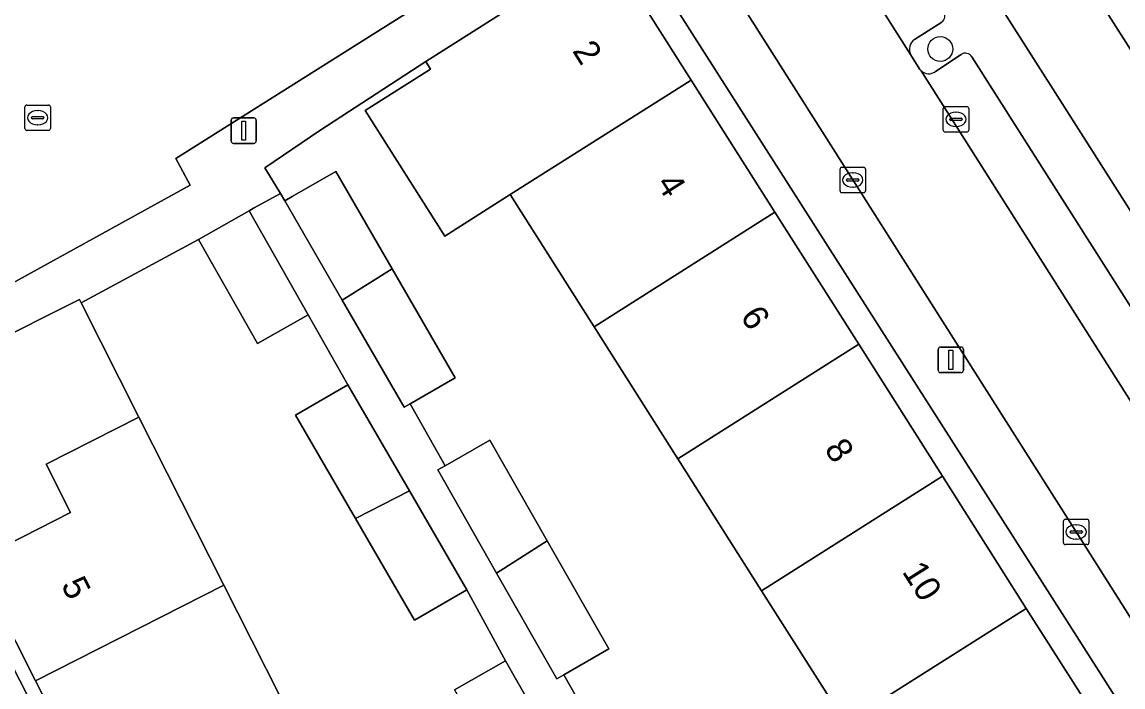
# Model space of a CAD drawing. Extents: x 162344 to 162869, y 381217 to 381818.
# Drawn here: x 162459.05 to 162502.3, y 381600.69 to 381626.82 of the extents above; entities that cross this region are included whole.
import ezdxf

# ---------------------------------------------------------------- set-up
doc = ezdxf.new("R2010")
doc.units = 0
for name, color, linetype in [('IMGEO_Boom', 7, 'Continuous'), ('IMGEO_Erf', 7, 'Continuous'), ('IMGEO_Kolk', 7, 'Continuous'), ('IMGEO_Lichtmast', 7, 'Continuous'), ('IMGEO_Pand', 7, 'Continuous'), ('IMGEO_Pand_nummerreeks', 7, 'Continuous'), ('IMGEO_Parkeervlak_open', 7, 'Continuous'), ('IMGEO_Rijbaan_lokaal_open', 7, 'Continuous'), ('IMGEO_Voetpad_open', 7, 'Continuous')]:
    doc.layers.add(name, color=color, linetype=linetype)

msp = doc.modelspace()

# ---------------------------------------------------------------- linework, layer by layer
at = {"layer": 'IMGEO_Boom'}
msp.add_circle((162495.125, 381625.759), 0.489, dxfattribs=at)
at = {"layer": 'IMGEO_Erf'}
for points in [[(162481.795, 381631.988), (162472.56, 381646.493), (162471.067, 381648.837), (162460.935, 381661.289), (162452.016, 381672.565), (162451.197, 381672.343), (162448.302, 381667.139), (162445.27, 381668.731), (162442.545, 381663.577), (162439.544, 381661.021), (162435.222, 381659.331), (162436.115, 381656.689), (162431.972, 381654.923), (162432.233, 381653.635), (162452.631, 381613.197), (162453.177, 381613.49), (162453.166, 381613.535), (162453.909, 381613.922), (162459.405, 381616.959), (162465.658, 381620.415), (162465.1, 381621.456)], [(162509.729, 381614.501), (162506.891, 381618.974), (162504.179, 381623.249), (162500.254, 381629.436), (162496.21, 381635.81), (162493.518, 381640.054), (162490.785, 381644.361), (162486.625, 381650.919), (162483.717, 381649.074), (162500, 381623.471), (162531.035, 381574.671), (162533.863, 381576.458), (162531.166, 381580.71), (162527.169, 381587.01), (162523.206, 381593.256), (162520.428, 381597.636), (162517.63, 381602.045), (162513.719, 381608.21)], [(162500, 381603.428), (162482.857, 381630.326), (162481.918, 381629.814), (162481.958, 381629.752), (162482.007, 381629.783), (162485.338, 381624.533), (162488.628, 381619.345), (162491.92, 381614.157), (162495.211, 381608.969), (162498.502, 381603.78), (162501.793, 381598.593), (162505.084, 381593.404), (162508.375, 381588.216), (162511.667, 381583.028), (162514.958, 381577.839), (162518.25, 381572.651), (162521.79, 381567.07), (162522.773, 381567.696), (162522.094, 381568.761)], [(162470.917, 381578.514), (162468.494, 381583.305), (162465.26, 381589.702), (162461.906, 381596.335), (162459.581, 381600.933), (162457.202, 381605.637), (162453.968, 381612.034), (162453.435, 381611.809), (162493.347, 381533.215), (162493.913, 381533.481), (162493.857, 381533.592), (162493.677, 381533.501), (162491.312, 381538.178), (162488.041, 381544.647), (162484.716, 381551.224), (162482.296, 381556.009), (162479.903, 381560.742), (162476.604, 381567.267), (162474.308, 381571.807)]]:
    msp.add_lwpolyline(points, close=True, dxfattribs=at)
for points in [[(162491.398, 381599.284), (162488.107, 381604.472), (162484.816, 381609.66), (162481.524, 381614.848), (162478.233, 381620.036), (162475.66, 381618.407), (162472.535, 381623.344), (162475.104, 381624.97), (162474.912, 381625.272), (162470.747, 381622.562), (162468.584, 381621.093), (162469.201, 381620.077), (162469.374, 381619.791), (162469.667, 381619.96), (162471.374, 381620.947), (162473.587, 381617.121), (162476.065, 381612.836), (162474.293, 381611.811), (162475.673, 381609.382), (162477.433, 381610.385), (162479.687, 381606.428), (162482.106, 381602.183), (162480.333, 381601.172), (162481.776, 381598.631)], [(162476.04, 381600.582), (162478.042, 381601.722), (162476.527, 381604.501), (162474.472, 381603.309), (162472.148, 381607.316), (162469.793, 381611.376), (162471.848, 381612.568), (162470.291, 381615.313), (162468.304, 381614.185), (162465.983, 381618.274), (162461.371, 381615.787), (162463.643, 381611.293), (162466.981, 381604.692), (162470.293, 381598.143)]]:
    msp.add_lwpolyline(points, dxfattribs=at)
at = {"layer": 'IMGEO_Kolk'}
for p, q in [((162459.167, 381622.632), (162459.167, 381623.484)), ((162459.242, 381623.558), (162460.094, 381623.558)), ((162460.168, 381623.484), (162460.168, 381622.632)), ((162495.317, 381623.497), (162496.169, 381623.497)), ((162459.426, 381623.052), (162459.426, 381623.064)), ((162459.469, 381623.101), (162459.867, 381623.101)), ((162459.655, 381623.338), (162459.68, 381623.338)), ((162459.91, 381623.064), (162459.91, 381623.052)), ((162495.242, 381622.571), (162495.242, 381623.423)), ((162495.544, 381623.04), (162495.942, 381623.04)), ((162495.73, 381623.277), (162495.755, 381623.277)), ((162496.243, 381623.423), (162496.243, 381622.571)), ((162459.864, 381623.015), (162459.466, 381623.015)), ((162459.678, 381622.778), (162459.653, 381622.778)), ((162495.501, 381622.991), (162495.501, 381623.003)), ((162495.939, 381622.954), (162495.541, 381622.954)), ((162495.753, 381622.717), (162495.728, 381622.717)), ((162495.985, 381623.003), (162495.985, 381622.991)), ((162460.094, 381622.558), (162459.242, 381622.558)), ((162496.169, 381622.497), (162495.317, 381622.497)), ((162491.186, 381620.187), (162491.186, 381621.039)), ((162491.261, 381621.113), (162492.113, 381621.113)), ((162491.674, 381620.893), (162491.699, 381620.893)), ((162492.187, 381621.039), (162492.187, 381620.187)), ((162491.445, 381620.607), (162491.445, 381620.619)), ((162491.883, 381620.57), (162491.485, 381620.57)), ((162491.488, 381620.656), (162491.886, 381620.656)), ((162491.929, 381620.619), (162491.929, 381620.607)), ((162492.113, 381620.113), (162491.261, 381620.113)), ((162491.697, 381620.333), (162491.672, 381620.333)), ((162499.963, 381606.357), (162499.963, 381607.209)), ((162500.038, 381607.283), (162500.89, 381607.283)), ((162500.451, 381607.063), (162500.476, 381607.063)), ((162500.964, 381607.209), (162500.964, 381606.357)), ((162500.222, 381606.777), (162500.222, 381606.789)), ((162500.66, 381606.74), (162500.262, 381606.74)), ((162500.265, 381606.826), (162500.663, 381606.826)), ((162500.706, 381606.789), (162500.706, 381606.777)), ((162500.89, 381606.283), (162500.038, 381606.283)), ((162500.474, 381606.503), (162500.449, 381606.503))]:
    msp.add_line(p, q, dxfattribs=at)
for points in [[(162459.167, 381622.632), (162459.167, 381623.484)], [(162459.242, 381623.558), (162460.094, 381623.558)], [(162460.168, 381623.484), (162460.168, 381622.632)], [(162495.317, 381623.497), (162496.169, 381623.497)], [(162495.242, 381622.571), (162495.242, 381623.423)], [(162496.243, 381623.423), (162496.243, 381622.571)], [(162460.094, 381622.558), (162459.242, 381622.558)], [(162496.169, 381622.497), (162495.317, 381622.497)], [(162491.186, 381620.187), (162491.186, 381621.039)], [(162491.261, 381621.113), (162492.113, 381621.113)], [(162492.187, 381621.039), (162492.187, 381620.187)], [(162492.113, 381620.113), (162491.261, 381620.113)], [(162499.963, 381606.357), (162499.963, 381607.209)], [(162500.038, 381607.283), (162500.89, 381607.283)], [(162500.964, 381607.209), (162500.964, 381606.357)], [(162500.89, 381606.283), (162500.038, 381606.283)]]:
    msp.add_lwpolyline(points, dxfattribs=at)
for centre, radius, start, end in [((162459.244, 381623.482), 0.0765, 91.552, 178.448), ((162459.244, 381623.482), 0.0765, 91.552, 178.448), ((162460.092, 381623.482), 0.0765, 1.552, 88.448), ((162460.092, 381623.482), 0.0765, 1.552, 88.448), ((162495.319, 381623.421), 0.0765, 91.552, 178.448), ((162495.319, 381623.421), 0.0765, 91.552, 178.448), ((162496.167, 381623.421), 0.0765, 1.552, 88.448), ((162496.167, 381623.421), 0.0765, 1.552, 88.448), ((162459.466, 381623.061), 0.0403, 85.8775, 175.7526), ((162459.463, 381623.051), 0.0366, 178.938, 274.7102), ((162459.867, 381623.058), 0.043, 264.8664, 352.4533), ((162459.871, 381623.063), 0.0386, 1.7309, 96.639), ((162495.541, 381623), 0.0403, 85.8775, 175.7526), ((162495.946, 381623.002), 0.0386, 1.7309, 96.639), ((162459.244, 381622.634), 0.0765, 181.552, 268.448), ((162459.244, 381622.634), 0.0765, 181.552, 268.448), ((162460.092, 381622.634), 0.0765, 271.552, 358.448), ((162460.092, 381622.634), 0.0765, 271.552, 358.448), ((162495.538, 381622.99), 0.0366, 178.938, 274.7102), ((162495.942, 381622.997), 0.043, 264.8664, 352.4533), ((162495.319, 381622.573), 0.0765, 181.552, 268.448), ((162495.319, 381622.573), 0.0765, 181.552, 268.448), ((162496.167, 381622.573), 0.0765, 271.552, 358.448), ((162496.167, 381622.573), 0.0765, 271.552, 358.448), ((162491.263, 381621.037), 0.0765, 91.552, 178.448), ((162491.263, 381621.037), 0.0765, 91.552, 178.448), ((162492.111, 381621.037), 0.0765, 1.552, 88.448), ((162492.111, 381621.037), 0.0765, 1.552, 88.448), ((162491.485, 381620.616), 0.0403, 85.8775, 175.7526), ((162491.482, 381620.606), 0.0366, 178.938, 274.7102), ((162491.886, 381620.613), 0.043, 264.8664, 352.4533), ((162491.89, 381620.618), 0.0386, 1.7309, 96.639), ((162491.263, 381620.189), 0.0765, 181.552, 268.448), ((162491.263, 381620.189), 0.0765, 181.552, 268.448), ((162492.111, 381620.189), 0.0765, 271.552, 358.448), ((162492.111, 381620.189), 0.0765, 271.552, 358.448), ((162500.04, 381607.207), 0.0765, 91.552, 178.448), ((162500.04, 381607.207), 0.0765, 91.552, 178.448), ((162500.888, 381607.207), 0.0765, 1.552, 88.448), ((162500.888, 381607.207), 0.0765, 1.552, 88.448), ((162500.262, 381606.786), 0.0403, 85.8775, 175.7526), ((162500.259, 381606.776), 0.0366, 178.938, 274.7102), ((162500.663, 381606.783), 0.043, 264.8664, 352.4533), ((162500.667, 381606.788), 0.0386, 1.7309, 96.639), ((162500.04, 381606.359), 0.0765, 181.552, 268.448), ((162500.04, 381606.359), 0.0765, 181.552, 268.448), ((162500.888, 381606.359), 0.0765, 271.552, 358.448), ((162500.888, 381606.359), 0.0765, 271.552, 358.448)]:
    msp.add_arc(centre, radius, start, end, dxfattribs=at)
for centre, major_axis, ratio, start_param, end_param in [((162459.654, 381623.058), (-0.387, 0.002), 0.722429, 4.712389, 7.853982), ((162459.679, 381623.058), (-0.39, 0.002), 0.717154, 1.570796, 4.712389), ((162495.729, 381622.997), (-0.387, 0.002), 0.722429, 4.712389, 7.853982), ((162495.754, 381622.997), (-0.39, 0.002), 0.717154, 1.570796, 4.712389), ((162491.673, 381620.613), (-0.387, 0.002), 0.722429, 4.712389, 7.853982), ((162491.698, 381620.613), (-0.39, 0.002), 0.717154, 1.570796, 4.712389), ((162500.45, 381606.783), (-0.387, 0.002), 0.722429, 4.712389, 7.853982), ((162500.475, 381606.783), (-0.39, 0.002), 0.717154, 1.570796, 4.712389)]:
    msp.add_ellipse(centre, major_axis=major_axis, ratio=ratio, start_param=start_param, end_param=end_param, dxfattribs=at)
at = {"layer": 'IMGEO_Lichtmast'}
for p, q in [((162467.363, 381623.052), (162468.153, 381623.052)), ((162468.153, 381623.052), (162467.363, 381623.052)), ((162467.263, 381622.152), (162467.263, 381622.952)), ((162467.263, 381622.952), (162467.263, 381622.152)), ((162468.253, 381622.952), (162468.253, 381622.152)), ((162468.253, 381622.152), (162468.253, 381622.952)), ((162468.153, 381622.052), (162467.363, 381622.052)), ((162467.363, 381622.052), (162468.153, 381622.052)), ((162495.144, 381614.045), (162495.934, 381614.045)), ((162495.934, 381614.045), (162495.144, 381614.045)), ((162495.044, 381613.145), (162495.044, 381613.945)), ((162495.044, 381613.945), (162495.044, 381613.145)), ((162496.034, 381613.945), (162496.034, 381613.145)), ((162496.034, 381613.145), (162496.034, 381613.945)), ((162495.934, 381613.045), (162495.144, 381613.045)), ((162495.144, 381613.045), (162495.934, 381613.045))]:
    msp.add_line(p, q, dxfattribs=at)
for points in [[(162467.683, 381622.927), (162467.833, 381622.927), (162467.833, 381622.177), (162467.683, 381622.177), (162467.683, 381622.927)], [(162495.464, 381613.92), (162495.614, 381613.92), (162495.614, 381613.17), (162495.464, 381613.17), (162495.464, 381613.92)]]:
    msp.add_lwpolyline(points, dxfattribs=at)
for centre, start, end in [((162467.363, 381622.952), 90, 180), ((162467.363, 381622.952), 90, 180), ((162468.153, 381622.952), 0, 90), ((162468.153, 381622.952), 360, 90), ((162467.363, 381622.152), 180, 270), ((162467.363, 381622.152), 180, 270), ((162468.153, 381622.152), 270, 0), ((162468.153, 381622.152), 270, 0), ((162495.144, 381613.945), 90, 180), ((162495.144, 381613.945), 90, 180), ((162495.934, 381613.945), 0, 90), ((162495.934, 381613.945), 360, 90), ((162495.144, 381613.145), 180, 270), ((162495.144, 381613.145), 180, 270), ((162495.934, 381613.145), 270, 0), ((162495.934, 381613.145), 270, 0)]:
    msp.add_arc(centre, 0.1, start, end, dxfattribs=at)
at = {"layer": 'IMGEO_Pand'}
for points in [[(162509.92, 381629.7), (162507.26, 381633.892), (162500.254, 381629.436), (162504.179, 381623.249), (162507.708, 381625.494), (162506.441, 381627.488)], [(162482.007, 381629.783), (162481.958, 381629.752), (162474.912, 381625.272), (162475.104, 381624.97), (162472.535, 381623.344), (162475.66, 381618.407), (162478.233, 381620.036), (162485.338, 381624.533)], [(162485.338, 381624.533), (162478.233, 381620.036), (162481.524, 381614.848), (162488.628, 381619.345)], [(162469.667, 381619.96), (162469.374, 381619.791), (162471.633, 381615.885), (162473.587, 381617.121), (162471.374, 381620.947)], [(162467.97, 381619.402), (162465.983, 381618.274), (162468.304, 381614.185), (162470.291, 381615.313)], [(162488.628, 381619.345), (162481.524, 381614.848), (162484.816, 381609.66), (162491.92, 381614.157)], [(162473.587, 381617.121), (162471.633, 381615.885), (162474.065, 381611.679), (162474.293, 381611.811), (162476.065, 381612.836)], [(162463.643, 381611.293), (162461.371, 381615.787), (162461.304, 381615.919), (162453.886, 381612.196), (162453.968, 381612.034), (162457.202, 381605.637), (162460.957, 381607.545), (162459.995, 381609.44)], [(162491.92, 381614.157), (162484.816, 381609.66), (162488.107, 381604.472), (162495.211, 381608.969)], [(162471.848, 381612.568), (162469.793, 381611.376), (162472.148, 381607.316), (162474.269, 381608.394)], [(162463.643, 381611.293), (162459.995, 381609.44), (162460.957, 381607.545), (162457.202, 381605.637), (162459.581, 381600.933), (162466.981, 381604.692)], [(162475.673, 381609.382), (162475.385, 381609.218), (162477.693, 381605.165), (162479.687, 381606.428), (162477.433, 381610.385)], [(162495.211, 381608.969), (162488.107, 381604.472), (162491.398, 381599.284), (162498.502, 381603.78)], [(162474.269, 381608.394), (162472.148, 381607.316), (162474.472, 381603.309), (162476.527, 381604.501)], [(162479.687, 381606.428), (162477.693, 381605.165), (162480.057, 381601.015), (162480.333, 381601.172), (162482.106, 381602.183)], [(162466.981, 381604.692), (162459.581, 381600.933), (162461.906, 381596.335), (162465.678, 381598.251), (162466.668, 381596.301), (162470.293, 381598.143)], [(162501.793, 381598.593), (162498.502, 381603.78), (162491.398, 381599.284), (162494.689, 381594.096), (162500, 381597.458)], [(162478.042, 381601.722), (162476.04, 381600.582), (162478.428, 381596.391), (162480.484, 381597.435)]]:
    msp.add_lwpolyline(points, close=True, dxfattribs=at)
at = {"layer": 'IMGEO_Parkeervlak_open'}
for points in [[(162477.262, 381651.857), (162493.957, 381625.539)], [(162494.115, 381626.139), (162495.181, 381626.82)], [(162495.946, 381625.547), (162494.933, 381624.874)], [(162507.62, 381607.705), (162507.07, 381608.592), (162496.361, 381625.451)], [(162494.37, 381624.906), (162506.536, 381605.712), (162506.486, 381605.887)]]:
    msp.add_lwpolyline(points, dxfattribs=at)
for centre, radius, start, end in [((162495.005, 381627.065), 0.301, 305.7366, 32.1882), ((162494.388, 381625.746), 0.479, 124.8389, 205.6552), ((162496.107, 381625.3), 0.295, 30.7757, 123.1746), ((162494.671, 381625.227), 0.44, 226.851, 306.6428)]:
    msp.add_arc(centre, radius, start, end, dxfattribs=at)
at = {"layer": 'IMGEO_Rijbaan_lokaal_open'}
msp.add_lwpolyline([(162473.904, 381648.571), (162474.039, 381648.375), (162474.586, 381647.556), (162480.538, 381638.212), (162482.235, 381635.536), (162491.687, 381620.613), (162500.464, 381606.783), (162502.811, 381603.082), (162506.636, 381605.528), (162506.577, 381605.621), (162506.536, 381605.712), (162494.37, 381624.906), (162494.322, 381624.959), (162493.957, 381625.539), (162477.262, 381651.857)], dxfattribs=at)
at = {"layer": 'IMGEO_Voetpad_open'}
for points in [[(162472.704, 381650.202), (162472.225, 381650.761), (162464.301, 381660.45), (162461.143, 381664.345), (162453.433, 381673.852), (162452.016, 381672.565), (162460.935, 381661.289), (162471.067, 381648.837), (162472.56, 381646.493), (162481.795, 381631.988), (162482.857, 381630.326), (162500, 381603.428), (162522.094, 381568.761), (162522.773, 381567.696), (162523.584, 381566.423), (162523.028, 381566.054), (162525.538, 381562.087), (162528.355, 381557.526), (162532.073, 381550.22), (162532.638, 381549.091), (162533.893, 381543.857)], [(162536.254, 381572.675), (162534.661, 381575.207), (162533.863, 381576.458), (162531.035, 381574.671), (162500, 381623.471), (162483.717, 381649.074), (162486.625, 381650.919), (162489.805, 381652.936), (162488.804, 381654.132), (162487.93, 381655.177), (162482.537, 381650.933), (162479.032, 381656.467), (162483.97, 381660.263), (162483.121, 381661.563), (162478.205, 381657.739), (162476.197, 381660.891)], [(162536.173, 381550.404), (162533.548, 381554.605), (162528.482, 381562.594), (162519.683, 381576.506), (162509.771, 381592.107), (162504.221, 381600.859), (162502.811, 381603.082), (162500.464, 381606.783), (162491.687, 381620.613), (162482.235, 381635.536), (162480.538, 381638.212), (162479.529, 381637.56), (162475.997, 381643.106), (162473.959, 381646.306)], [(162465.983, 381618.274), (162467.97, 381619.402), (162468.147, 381619.499), (162469.201, 381620.077), (162468.584, 381621.093), (162470.747, 381622.562), (162474.912, 381625.272), (162481.958, 381629.752), (162481.918, 381629.814), (162482.857, 381630.326), (162481.795, 381631.988), (162465.1, 381621.456), (162465.658, 381620.415), (162459.405, 381616.959), (162453.909, 381613.922)], [(162495.181, 381626.82), (162494.115, 381626.139)], [(162493.957, 381625.539), (162494.322, 381624.959), (162494.37, 381624.906)], [(162494.933, 381624.874), (162495.946, 381625.547)], [(162496.361, 381625.451), (162507.07, 381608.592), (162507.62, 381607.705)], [(162481.776, 381598.631), (162480.333, 381601.172), (162480.057, 381601.015), (162477.693, 381605.165), (162475.385, 381609.218), (162475.673, 381609.382), (162474.293, 381611.811), (162474.065, 381611.679), (162471.633, 381615.885), (162469.374, 381619.791), (162469.201, 381620.077), (162468.147, 381619.499), (162467.97, 381619.402), (162470.291, 381615.313), (162471.848, 381612.568), (162474.269, 381608.394), (162476.527, 381604.501), (162478.042, 381601.722), (162480.484, 381597.435)], [(162533.181, 381543.553), (162533.404, 381543.643), (162533.689, 381543.768), (162533.893, 381543.857), (162532.638, 381549.091), (162509.986, 381537.559), (162508.501, 381536.927), (162507.307, 381539.243), (162497.363, 381534.965), (162497.202, 381535.283), (162493.857, 381533.592), (162493.913, 381533.481), (162493.347, 381533.215), (162453.435, 381611.809), (162453.968, 381612.034), (162453.886, 381612.196), (162461.304, 381615.919), (162461.371, 381615.787), (162465.983, 381618.274)]]:
    msp.add_lwpolyline(points, dxfattribs=at)
for centre, radius, start, end in [((162495.005, 381627.065), 0.301, 305.7366, 32.1882), ((162494.388, 381625.746), 0.479, 124.8389, 205.6552), ((162496.107, 381625.3), 0.295, 30.7757, 123.1746), ((162494.671, 381625.227), 0.44, 226.851, 306.6428)]:
    msp.add_arc(centre, radius, start, end, dxfattribs=at)

# ---------------------------------------------------------------- texts
at = {"layer": 'IMGEO_Pand_nummerreeks'}
for s, rotation, p in [('2', 302.3318, (162480.647, 381625.687)), ('4', 302.3318, (162483.947, 381620.473)), ('6', 302.3318, (162487.246, 381615.26)), ('8', 302.3318, (162490.548, 381610.044)), ('10', 302.3318, (162493.601, 381605.222)), ('5', 296.9231, (162460.57, 381604.702))]:
    msp.add_text(s, height=1, rotation=rotation, dxfattribs=at).set_placement(p)

doc.saveas('drawing.dxf')
